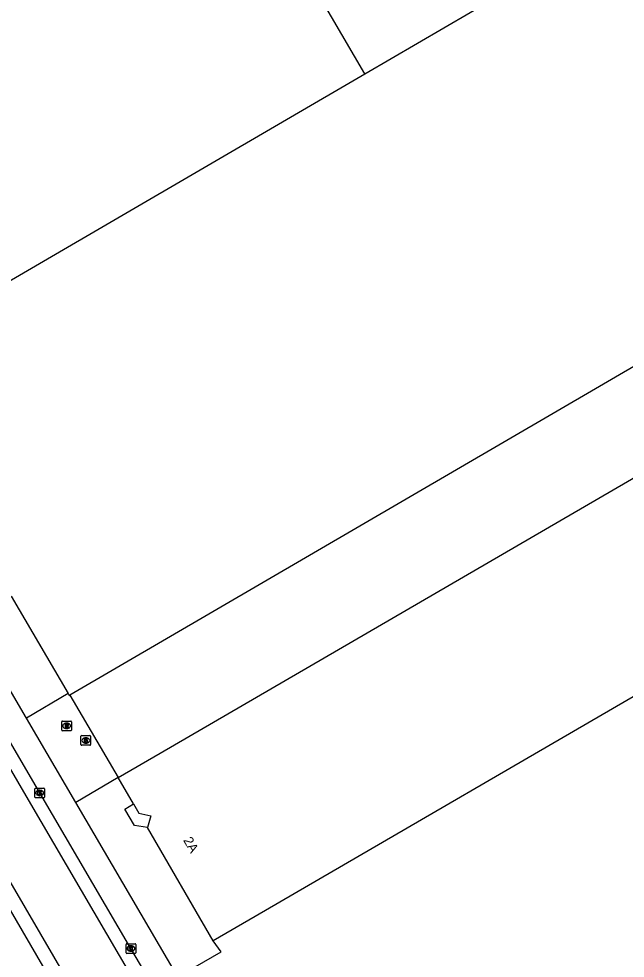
# Model space of a CAD drawing. Extents: x 157692 to 159670, y 381454 to 383289.
# Drawn here: x 159071.3 to 159134, y 382393.3 to 382490.6 of the extents above; entities that cross this region are included whole.
import ezdxf

# ---------------------------------------------------------------- set-up
doc = ezdxf.new("R2010")
doc.units = 0
for name, color, linetype in [('IMGEO_Kolk', 7, 'Continuous'), ('IMGEO_Pand', 7, 'Continuous'), ('IMGEO_Pand_nummerreeks', 7, 'Continuous'), ('IMGEO_Parkeervlak_gesloten', 7, 'Continuous'), ('IMGEO_Parkeervlak_open', 7, 'Continuous'), ('IMGEO_Rijbaan_lokaal_gesloten', 7, 'Continuous'), ('IMGEO_Rioolput', 7, 'Continuous'), ('IMGEO_Voetpad_open', 7, 'Continuous')]:
    doc.layers.add(name, color=color, linetype=linetype)

msp = doc.modelspace()

# ---------------------------------------------------------------- linework, layer by layer
at = {"layer": 'IMGEO_Kolk'}
for p, q in [((159072.939, 382410.019), (159072.939, 382410.871)), ((159073.014, 382410.945), (159073.866, 382410.945)), ((159073.427, 382410.725), (159073.452, 382410.725)), ((159073.94, 382410.871), (159073.94, 382410.019)), ((159073.866, 382409.945), (159073.014, 382409.945)), ((159073.45, 382410.165), (159073.425, 382410.165)), ((159082.375, 382393.91), (159082.375, 382394.762)), ((159082.45, 382394.836), (159083.302, 382394.836)), ((159082.886, 382394.056), (159082.861, 382394.056)), ((159082.863, 382394.616), (159082.888, 382394.616)), ((159083.376, 382394.762), (159083.376, 382393.91)), ((159083.302, 382393.836), (159082.45, 382393.836))]:
    msp.add_line(p, q, dxfattribs=at)
for points in [[(159072.939, 382410.019), (159072.939, 382410.871)], [(159073.014, 382410.945), (159073.866, 382410.945)], [(159073.26, 382410.645), (159073.383, 382410.645), (159073.383, 382410.494), (159073.513, 382410.645), (159073.677, 382410.645), (159073.531, 382410.494), (159073.684, 382410.245), (159073.532, 382410.245), (159073.447, 382410.409), (159073.383, 382410.342), (159073.383, 382410.245), (159073.26, 382410.245), (159073.26, 382410.645)], [(159073.94, 382410.871), (159073.94, 382410.019)], [(159073.866, 382409.945), (159073.014, 382409.945)], [(159082.375, 382393.91), (159082.375, 382394.762)], [(159082.45, 382394.836), (159083.302, 382394.836)], [(159082.696, 382394.536), (159082.819, 382394.536), (159082.819, 382394.385), (159082.949, 382394.536), (159083.113, 382394.536), (159082.967, 382394.385), (159083.12, 382394.136), (159082.968, 382394.136), (159082.883, 382394.3), (159082.819, 382394.233), (159082.819, 382394.136), (159082.696, 382394.136), (159082.696, 382394.536)], [(159083.376, 382394.762), (159083.376, 382393.91)], [(159083.302, 382393.836), (159082.45, 382393.836)]]:
    msp.add_lwpolyline(points, dxfattribs=at)
for centre, start, end in [((159073.016, 382410.869), 91.55205, 178.44795), ((159073.016, 382410.869), 91.55205, 178.44795), ((159073.864, 382410.869), 1.55205, 88.44795), ((159073.864, 382410.869), 1.55205, 88.44795), ((159073.016, 382410.021), 181.55205, 268.44795), ((159073.016, 382410.021), 181.55205, 268.44795), ((159073.864, 382410.021), 271.55205, 358.44795), ((159073.864, 382410.021), 271.55205, 358.44795), ((159082.452, 382394.76), 91.55205, 178.44795), ((159082.452, 382394.76), 91.55205, 178.44795), ((159083.3, 382394.76), 1.55205, 88.44795), ((159083.3, 382394.76), 1.55205, 88.44795), ((159082.452, 382393.912), 181.55205, 268.44795), ((159082.452, 382393.912), 181.55205, 268.44795), ((159083.3, 382393.912), 271.55205, 358.44795), ((159083.3, 382393.912), 271.55205, 358.44795)]:
    msp.add_arc(centre, 0.0765, start, end, dxfattribs=at)
for centre, major_axis, ratio, start_param, end_param in [((159073.426, 382410.445), (-0.387, 0.002), 0.722429, 4.712389, 7.853982), ((159073.451, 382410.445), (-0.39, 0.002), 0.717154, 1.570796, 4.712389), ((159082.862, 382394.336), (-0.387, 0.002), 0.722429, 4.712389, 7.853982), ((159082.887, 382394.336), (-0.39, 0.002), 0.717154, 1.570796, 4.712389)]:
    msp.add_ellipse(centre, major_axis=major_axis, ratio=ratio, start_param=start_param, end_param=end_param, dxfattribs=at)
at = {"layer": 'IMGEO_Pand'}
for points in [[(159191.551, 382534.13), (159211.779, 382499.43), (159076.554, 382420.561)], [(159107.071, 382484.896), (159191.551, 382534.13)], [(159107.071, 382484.896), (159081.878, 382528.051)], [(159081.564, 382412.044), (159085.887, 382414.558), (159216.554, 382490.535), (159226.388, 382473.62), (159095.722, 382397.643), (159091.399, 382395.129)], [(159056.354, 382455.299), (159107.071, 382484.896)], [(159070.492, 382430.815), (159076.383, 382420.728)], [(159076.383, 382420.728), (159076.499, 382420.529), (159076.554, 382420.561)], [(159083.152, 382409.312), (159081.564, 382412.044)], [(159083.152, 382409.312), (159083.705, 382408.361), (159084.938, 382408.072), (159084.58, 382406.857)], [(159091.399, 382395.129), (159084.58, 382406.857)]]:
    msp.add_lwpolyline(points, dxfattribs=at)
at = {"layer": 'IMGEO_Parkeervlak_gesloten'}
msp.add_lwpolyline([(159072.057, 382418.198), (159066.152, 382428.292)], dxfattribs=at)
at = {"layer": 'IMGEO_Parkeervlak_open'}
for points in [[(159087.731, 382391.406), (159077.163, 382409.47)], [(159084.58, 382406.857), (159083.235, 382407.081), (159082.245, 382408.784), (159083.152, 382409.312)], [(159087.731, 382391.406), (159092.197, 382393.998), (159091.399, 382395.129)]]:
    msp.add_lwpolyline(points, dxfattribs=at)
at = {"layer": 'IMGEO_Rijbaan_lokaal_gesloten'}
for points in [[(159057.417, 382435.069), (159062.264, 382426.813), (159072.23, 382409.737), (159081.667, 382393.629), (159084.192, 382389.311), (159091.182, 382377.362), (159102.101, 382358.647), (159111.623, 382342.287), (159122.028, 382324.432), (159134.633, 382302.847), (159145.148, 382284.823), (159155.325, 382267.42), (159157.641, 382263.44), (159174.5, 382234.542)], [(159159.071, 382263.958), (159143.881, 382289.925), (159135.842, 382303.553), (159123.237, 382325.137), (159112.833, 382342.992), (159103.311, 382359.352), (159092.391, 382378.068), (159085.401, 382390.018), (159082.875, 382394.336), (159073.439, 382410.444), (159063.472, 382427.52), (159058.62, 382435.786)], [(159141.5, 382279.352), (159140.807, 382280.534), (159135.154, 382290.23), (159121.972, 382312.81), (159117.324, 382320.793), (159106.453, 382339.3), (159096.676, 382356.151), (159094.603, 382359.781), (159086.295, 382373.984), (159079.253, 382386.255), (159076.612, 382390.6), (159076.469, 382390.805), (159067.432, 382406.325), (159066.321, 382408.255), (159063.794, 382412.515), (159052.365, 382432.057)], [(159065.026, 382407.498), (159066.134, 382405.573), (159075.203, 382389.998), (159075.354, 382389.781)]]:
    msp.add_lwpolyline(points, dxfattribs=at)
at = {"layer": 'IMGEO_Rioolput'}
for p, q in [((159075.719, 382416.958), (159075.719, 382417.81)), ((159075.794, 382417.884), (159076.646, 382417.884)), ((159076.207, 382417.664), (159076.232, 382417.664)), ((159076.72, 382417.81), (159076.72, 382416.958)), ((159076.646, 382416.884), (159075.794, 382416.884)), ((159076.23, 382417.104), (159076.205, 382417.104)), ((159077.705, 382415.458), (159077.705, 382416.31)), ((159077.78, 382416.384), (159078.632, 382416.384)), ((159078.216, 382415.604), (159078.191, 382415.604)), ((159078.193, 382416.164), (159078.218, 382416.164)), ((159078.706, 382416.31), (159078.706, 382415.458)), ((159078.632, 382415.384), (159077.78, 382415.384))]:
    msp.add_line(p, q, dxfattribs=at)
for points in [[(159075.719, 382416.958), (159075.719, 382417.81)], [(159075.794, 382417.884), (159076.646, 382417.884)], [(159076.308, 382417.582), (159076.056, 382417.584), (159076.056, 382417.184)], [(159076.234, 382417.503), (159076.18, 382417.503), (159076.18, 382417.422)], [(159076.18, 382417.422), (159076.232, 382417.422)], [(159076.72, 382417.81), (159076.72, 382416.958)], [(159076.646, 382416.884), (159075.794, 382416.884)], [(159076.056, 382417.184), (159076.18, 382417.184), (159076.18, 382417.346), (159076.191, 382417.346)], [(159076.238, 382417.317), (159076.309, 382417.184), (159076.449, 382417.184), (159076.384, 382417.31)], [(159077.705, 382415.458), (159077.705, 382416.31)], [(159077.78, 382416.384), (159078.632, 382416.384)], [(159078.294, 382416.082), (159078.042, 382416.084), (159078.042, 382415.684)], [(159078.042, 382415.684), (159078.166, 382415.684), (159078.166, 382415.846), (159078.177, 382415.846)], [(159078.22, 382416.003), (159078.166, 382416.003), (159078.166, 382415.922)], [(159078.166, 382415.922), (159078.218, 382415.922)], [(159078.224, 382415.817), (159078.295, 382415.684), (159078.435, 382415.684), (159078.37, 382415.81)], [(159078.706, 382416.31), (159078.706, 382415.458)], [(159078.632, 382415.384), (159077.78, 382415.384)]]:
    msp.add_lwpolyline(points, dxfattribs=at)
for centre, radius, start, end in [((159075.796, 382417.808), 0.0765, 91.55205, 178.44795), ((159075.796, 382417.808), 0.0765, 91.55205, 178.44795), ((159076.216, 382417.611), 0.19, 274.7715, 282.96867), ((159076.24, 382417.407), 0.0964, 77.00612, 93.18647), ((159076.254, 382417.464), 0.0378, 276.66336, 79.67722), ((159076.307, 382417.472), 0.109, 350.36119, 89.41601), ((159076.305, 382417.472), 0.112, 277.58423, 350.98172), ((159076.644, 382417.808), 0.0765, 1.55205, 88.44795), ((159076.644, 382417.808), 0.0765, 1.55205, 88.44795), ((159075.796, 382416.96), 0.0765, 181.55205, 268.44795), ((159075.796, 382416.96), 0.0765, 181.55205, 268.44795), ((159076.19, 382417.293), 0.0533, 26.02933, 88.69889), ((159076.289, 382417.257), 0.108, 29.51342, 73.79051), ((159076.644, 382416.96), 0.0765, 271.55205, 358.44795), ((159076.644, 382416.96), 0.0765, 271.55205, 358.44795), ((159077.782, 382416.308), 0.0765, 91.55205, 178.44795), ((159077.782, 382416.308), 0.0765, 91.55205, 178.44795), ((159077.782, 382415.46), 0.0765, 181.55205, 268.44795), ((159077.782, 382415.46), 0.0765, 181.55205, 268.44795), ((159078.176, 382415.793), 0.0533, 26.02933, 88.69889), ((159078.202, 382416.111), 0.19, 274.7715, 282.96867), ((159078.226, 382415.907), 0.0964, 77.00612, 93.18647), ((159078.24, 382415.964), 0.0378, 276.66336, 79.67722), ((159078.293, 382415.972), 0.109, 350.36119, 89.41601), ((159078.291, 382415.972), 0.112, 277.58423, 350.98172), ((159078.275, 382415.757), 0.108, 29.51342, 73.79051), ((159078.63, 382416.308), 0.0765, 1.55205, 88.44795), ((159078.63, 382416.308), 0.0765, 1.55205, 88.44795), ((159078.63, 382415.46), 0.0765, 271.55205, 358.44795), ((159078.63, 382415.46), 0.0765, 271.55205, 358.44795)]:
    msp.add_arc(centre, radius, start, end, dxfattribs=at)
for centre, major_axis, ratio, start_param, end_param in [((159076.206, 382417.384), (-0.387, 0.002), 0.722429, 4.712389, 7.853982), ((159076.231, 382417.384), (-0.39, 0.002), 0.717154, 1.570796, 4.712389), ((159078.192, 382415.884), (-0.387, 0.002), 0.722429, 4.712389, 7.853982), ((159078.217, 382415.884), (-0.39, 0.002), 0.717154, 1.570796, 4.712389)]:
    msp.add_ellipse(centre, major_axis=major_axis, ratio=ratio, start_param=start_param, end_param=end_param, dxfattribs=at)
at = {"layer": 'IMGEO_Voetpad_open'}
for points in [[(159076.383, 382420.728), (159072.057, 382418.198)], [(159076.554, 382420.561), (159081.564, 382412.044)], [(159077.163, 382409.47), (159072.057, 382418.198)], [(159081.564, 382412.044), (159077.163, 382409.47)]]:
    msp.add_lwpolyline(points, dxfattribs=at)

# ---------------------------------------------------------------- texts
at = {"layer": 'IMGEO_Pand_nummerreeks'}
msp.add_text('2A', height=1, rotation=300.17529, dxfattribs=at).set_placement((159088.256, 382405.548))

doc.saveas('drawing.dxf')
